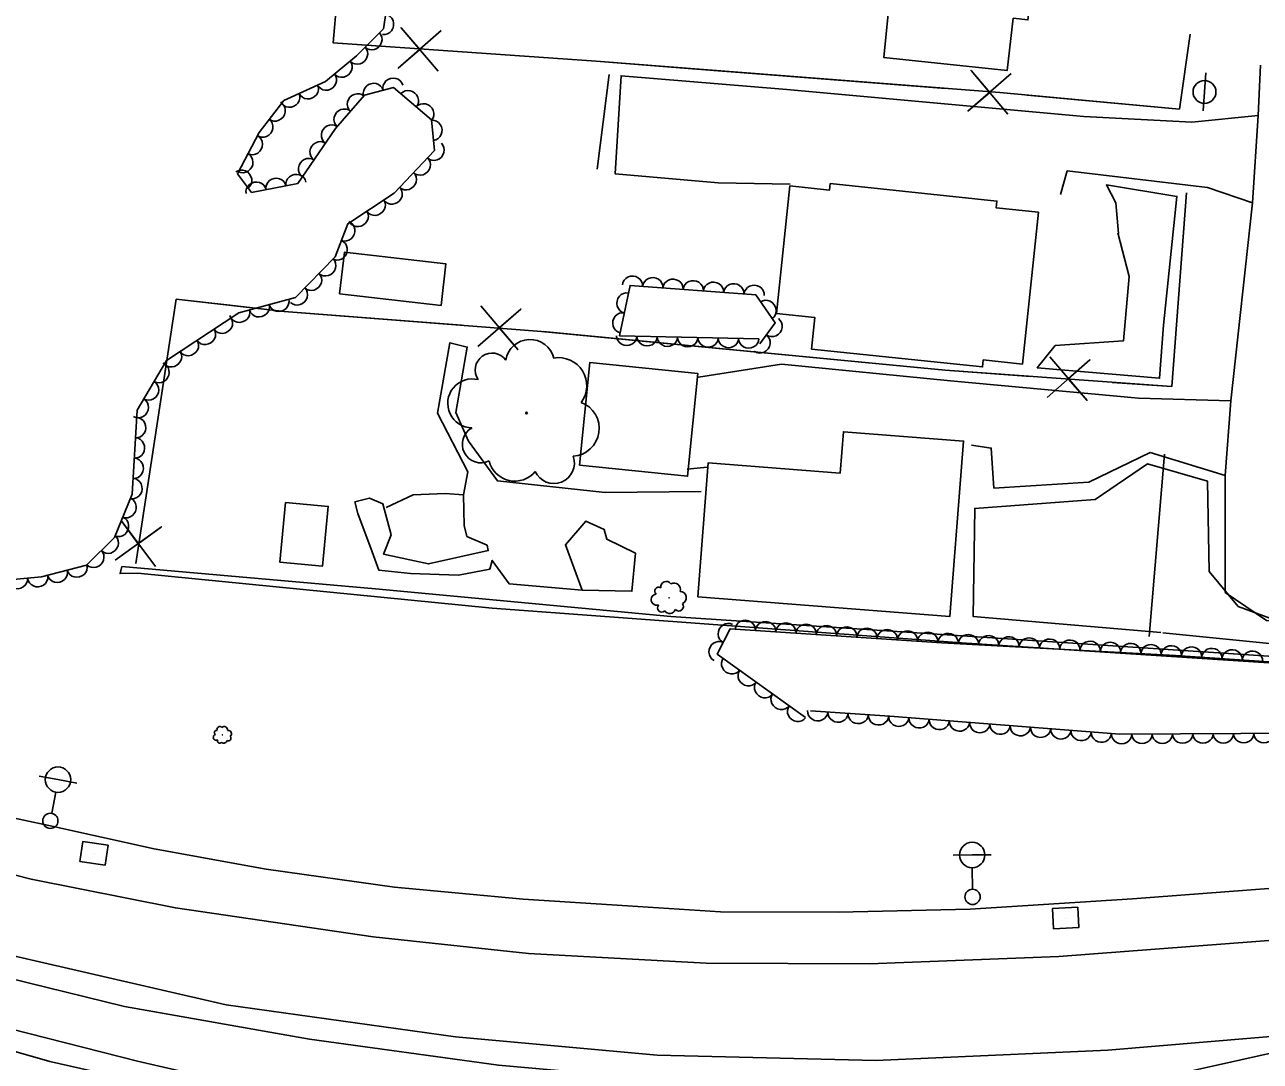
# Model space of a CAD drawing. Extents: x 1722896 to 1754269, y 648279 to 666297.
# Drawn here: x 1747342 to 1747585.2, y 652636 to 652840.1 of the extents above; entities that cross this region are included whole.
import ezdxf

# ---------------------------------------------------------------- set-up
doc = ezdxf.new("R2010")
doc.units = 0
for name, color, linetype in [('DESIGN - CENTERLINE - Proposed', 7, 'Continuous'), ('DESIGN - CENTERLINE - Proposed Text', 7, 'Continuous'), ('DESIGN - SCRATCH - User 1', 7, 'Continuous'), ('SURVEY - CENTERLINE - Existing Roads', 7, 'Continuous'), ('SURVEY - CENTERLINE - Preliminary Text', 7, 'Continuous'), ('SURVEY - DRAINAGE - Natural Features', 7, 'Continuous'), ('SURVEY - DTM - Breaklines', 7, 'Continuous'), ('SURVEY - VEGETATION - Features with Text', 7, 'Continuous')]:
    doc.layers.add(name, color=color, linetype=linetype)

msp = doc.modelspace()

# ---------------------------------------------------------------- linework, layer by layer
at = {"layer": 'DESIGN - CENTERLINE - Proposed'}
for points in [[(1747244.89, 652670.75), (1747252.42, 652668.15), (1747293.29, 652655.77), (1747335.47, 652643.32), (1747364.14, 652636.09), (1747389.23, 652630.31), (1747396.48, 652629.32), (1747406.5, 652628.49), (1747404.31, 652619.7), (1747397.06, 652605.44), (1747388.11, 652602.55)], [(1747388.11, 652602.55), (1747396.92, 652620.79), (1747394.19, 652625), (1747375.96, 652629.41), (1747346.89, 652635.99), (1747303.55, 652648.42), (1747244.31, 652666.36), (1747244.02, 652666.46)]]:
    msp.add_lwpolyline(points, dxfattribs=at)
at = {"layer": 'DESIGN - CENTERLINE - Proposed Text'}
for points in [[(1747406.28, 652877.91), (1747402.65, 652836.51), (1747454.48, 652832.88), (1747533.9, 652826.7), (1747569.28, 652823.45), (1747571.36, 652838.17)], [(1747406.28, 652877.91), (1747402.65, 652836.51), (1747411.07, 652835.92)], [(1747514.16, 652864.69), (1747511.08, 652833.61), (1747535.39, 652831.06), (1747536.56, 652841.34), (1747539.46, 652841), (1747540.08, 652846.11), (1747536.69, 652846.65), (1747537.45, 652849.84), (1747514.16, 652864.69)], [(1747423.92, 652838.93), (1747415.48, 652831.5), (1747419.75, 652835.21), (1747416.04, 652839.48), (1747423.36, 652830.95)], [(1747539.3, 652826.2), (1747569.28, 652823.45), (1747571.36, 652838.17)], [(1747427.14, 652834.79), (1747454.48, 652832.88), (1747473.41, 652831.4)], [(1747457, 652830.29), (1747454.63, 652811.61)], [(1747473.41, 652831.4), (1747523.26, 652827.52)], [(1747536.12, 652830.43), (1747527.63, 652823.07), (1747531.93, 652826.75), (1747528.25, 652831.05), (1747535.5, 652822.46)], [(1747570.68, 652806.96), (1747567.77, 652768.82), (1747523.14, 652772.04), (1747443.69, 652779.68), (1747393.04, 652783.63), (1747371.8, 652786.04), (1747363.83, 652734.03)], [(1747570.68, 652806.96), (1747567.77, 652768.82), (1747556.05, 652769.66)], [(1747381.73, 652784.91), (1747371.8, 652786.04), (1747365.74, 652746.5)], [(1747427.96, 652780.91), (1747393.04, 652783.63), (1747381.73, 652784.91)], [(1747431.14, 652776.74), (1747439.64, 652784.1), (1747435.34, 652780.43), (1747439.02, 652776.13), (1747431.76, 652784.72)], [(1747493.78, 652774.86), (1747444.01, 652779.65)], [(1747475.15, 652748.17), (1747456.21, 652747.97), (1747435.01, 652750.26), (1747429.35, 652758.06), (1747426.86, 652763.73), (1747429.07, 652776.62), (1747425.67, 652777.45), (1747423.24, 652763.58), (1747429.19, 652752.05), (1747428.34, 652747.56), (1747428.46, 652741.49), (1747429.02, 652739.33), (1747433, 652737.59)], [(1747540, 652770.82), (1747523.14, 652772.04), (1747493.78, 652774.86)], [(1747543.21, 652766.68), (1747551.66, 652774.09), (1747547.38, 652770.39), (1747551.09, 652766.11), (1747543.78, 652774.66)], [(1747563.29, 652719.67), (1747566.32, 652755.53)], [(1747563.29, 652719.67), (1747566.32, 652755.53)], [(1747433, 652737.59), (1747433.2, 652736.55), (1747421.45, 652733.94), (1747412.61, 652735.83), (1747414.07, 652739.64), (1747412.48, 652745.77), (1747409.81, 652746.9), (1747406.93, 652746.15), (1747407.56, 652743.87), (1747410.33, 652736.33), (1747411.69, 652732.68), (1747417.91, 652732.04), (1747427.33, 652731.69), (1747433.54, 652732.91), (1747434, 652734.63), (1747437.3, 652730.04), (1747451.68, 652728.77)], [(1747367.68, 652733.45), (1747360.97, 652742.47), (1747364.32, 652737.91), (1747368.88, 652741.26), (1747359.78, 652734.66)]]:
    msp.add_lwpolyline(points, dxfattribs=at)
for points in [[(1747496.86, 652776.23), (1747530.51, 652772.7), (1747530.65, 652774.07), (1747538.38, 652773.26), (1747541.51, 652803.15), (1747533.19, 652804.02), (1747533.33, 652805.35), (1747500.52, 652808.79), (1747500.39, 652807.52), (1747492.58, 652808.34), (1747489.95, 652783.21), (1747497.51, 652782.42)], [(1747403.96, 652787.07), (1747423.92, 652784.8), (1747424.85, 652793.02), (1747404.9, 652795.29)], [(1747451.17, 652753.38), (1747472.44, 652751.2), (1747474.5, 652771.41), (1747453.24, 652773.58)], [(1747474.45, 652727.46), (1747524.1, 652723.6), (1747526.78, 652758.11), (1747503.14, 652759.95), (1747502.51, 652751.8), (1747476.5, 652753.82)], [(1747393.27, 652746.04), (1747392.15, 652734.29), (1747400.6, 652733.49), (1747401.71, 652745.24)]]:
    msp.add_lwpolyline(points, close=True, dxfattribs=at)
at = {"layer": 'DESIGN - SCRATCH - User 1'}
for points in [[(1747752.74, 652730.56), (1747671.95, 652720.63), (1747611.07, 652712.92), (1747526.38, 652718.43), (1747434.01, 652725.22), (1747364.2, 652732.09), (1747360.73, 652732.03), (1747361.1, 652733.41)], [(1747361.1, 652733.41), (1747411.02, 652729), (1747469.16, 652723.6), (1747609.56, 652714.24), (1747642.28, 652718.49), (1747751.63, 652731.95)]]:
    msp.add_lwpolyline(points, dxfattribs=at)
at = {"layer": 'SURVEY - CENTERLINE - Existing Roads'}
for points in [[(1747413.14, 652745.05), (1747418.45, 652747.52), (1747424.76, 652747.77), (1747428.34, 652747.56)], [(1747451.68, 652728.77), (1747448.4, 652737.67), (1747452.41, 652742.36), (1747456.06, 652740.73), (1747456.55, 652738.82), (1747462.18, 652736.08), (1747461.48, 652728.56), (1747451.68, 652728.77)]]:
    msp.add_lwpolyline(points, dxfattribs=at)
at = {"layer": 'SURVEY - CENTERLINE - Preliminary Text'}
for points in [[(1747584.76, 652822.17), (1747571.69, 652820.87), (1747550.43, 652822), (1747491.97, 652827.33), (1747459.36, 652830.01), (1747458.19, 652810.74), (1747478.47, 652808.95), (1747492.64, 652808.69)], [(1747585.26, 652832.08), (1747584.76, 652822.17), (1747583.65, 652805), (1747579.41, 652766.06), (1747578.27, 652751.33), (1747578.3, 652728.31), (1747586.42, 652722.77), (1747596.6, 652722.54), (1747603.56, 652727.7), (1747608.74, 652734.48), (1747608.85, 652745.22), (1747608.79, 652807.87), (1747608.9, 652823.36)], [(1747545.84, 652806.67), (1747547.2, 652811.27), (1747574.82, 652808.05), (1747583.65, 652805)], [(1747579.41, 652766.06), (1747561.23, 652766.58), (1747524.24, 652769.98), (1747490.97, 652773.24), (1747474.57, 652770.66)], [(1747528.31, 652757.33), (1747532.24, 652756.72), (1747532.76, 652748.85), (1747551.42, 652750.03), (1747563.52, 652755.87), (1747578.27, 652751.33)], [(1747472.39, 652752.56), (1747476.33, 652753)], [(1747256.55, 652709.18), (1747261.67, 652707.08), (1747302.46, 652694.35), (1747331.88, 652685.6), (1747346.73, 652682.44), (1747367.42, 652677.83), (1747389.5, 652673.82), (1747414.75, 652670.34), (1747440.09, 652667.94), (1747460.62, 652666.61), (1747478.95, 652665.45), (1747502.16, 652665.38), (1747528.06, 652665.98), (1747560.04, 652668.02), (1747592.06, 652670.41), (1747645.45, 652675.72), (1747677.79, 652679.5), (1747757.7, 652688.42)], [(1747256.37, 652698.33), (1747262.42, 652695.93), (1747286.22, 652688.13), (1747314.6, 652679.17), (1747343.26, 652671.9), (1747371.62, 652666.23), (1747410.54, 652660.54), (1747441.13, 652657.24), (1747476.13, 652655.35), (1747508.25, 652655.22), (1747545.52, 652656.63), (1747591.18, 652660.15), (1747643.68, 652665.03), (1747687.7, 652670.21), (1747760.09, 652678.34)], [(1747633.16, 652647.89), (1747593.49, 652641.41), (1747555.16, 652638.22), (1747509.49, 652636.2), (1747466.49, 652637.25), (1747426.76, 652640.82), (1747381.64, 652647.17), (1747328.01, 652659.48), (1747274.56, 652675.89), (1747248.26, 652685.41)], [(1747204.75, 652546.16), (1747221.02, 652551.47), (1747269.79, 652566.39), (1747354.08, 652591.34), (1747387.92, 652601.91), (1747398.26, 652604.93), (1747429.59, 652614.95), (1747478.22, 652630.72), (1747477.88, 652632.03), (1747465.33, 652632.56), (1747435.26, 652635.27), (1747398.05, 652640.38), (1747361.61, 652646.82), (1747315.36, 652658.16), (1747264.23, 652674.62), (1747246.95, 652680.91)], [(1747464.4, 652607.84), (1747500.26, 652616.91), (1747536.63, 652625.99), (1747572.84, 652634.39), (1747633.16, 652647.89)]]:
    msp.add_lwpolyline(points, dxfattribs=at)
at = {"layer": 'SURVEY - DRAINAGE - Natural Features'}
for p, q in [((1747355.6, 652676.97), (1747355.6, 652676.97)), ((1747546.87, 652664.23), (1747546.87, 652664.23))]:
    msp.add_line(p, q, dxfattribs=at)
for points in [[(1747352.83, 652675.36), (1747353.42, 652679.32), (1747358.37, 652678.57), (1747357.77, 652674.62), (1747352.83, 652675.36)], [(1747544.48, 652662.09), (1747544.26, 652666.09), (1747549.26, 652666.36), (1747549.47, 652662.36), (1747544.48, 652662.09)]]:
    msp.add_lwpolyline(points, dxfattribs=at)
at = {"layer": 'SURVEY - DTM - Breaklines'}
for p, q in [((1747574.21, 652826.83), (1747574.5, 652830.56)), ((1747574.21, 652826.83), (1747573.93, 652823.09)), ((1747348.51, 652691.47), (1747344.83, 652692.16)), ((1747348.51, 652691.47), (1747352.2, 652690.79)), ((1747347.28, 652684.84), (1747348.06, 652689.02)), ((1747528.48, 652676.64), (1747524.73, 652676.6)), ((1747528.48, 652676.64), (1747532.23, 652676.68)), ((1747528.55, 652669.89), (1747528.5, 652674.14))]:
    msp.add_line(p, q, dxfattribs=at)
for centre, radius in [((1747574.21, 652826.83), 2.25), ((1747348.51, 652691.47), 2.5), ((1747347.01, 652683.36), 1.5), ((1747528.48, 652676.64), 2.5), ((1747528.56, 652668.39), 1.5)]:
    msp.add_circle(centre, radius, dxfattribs=at)
at = {"layer": 'SURVEY - VEGETATION - Features with Text'}
for points in [[(1747414.61, 652852.74), (1747412.58, 652839.24), (1747407.26, 652833.94), (1747401.18, 652828.9), (1747392.98, 652825.17), (1747388.12, 652818.85), (1747383.82, 652810.69), (1747386.62, 652807.04), (1747395.72, 652808.8), (1747403.11, 652819.63), (1747408.84, 652826.17), (1747414.59, 652827.7), (1747422.03, 652821.35), (1747422.65, 652815.33), (1747414.71, 652806.9), (1747405.6, 652800.89), (1747403.08, 652794.4), (1747395.28, 652786.39), (1747384.12, 652783.33), (1747369.9, 652773.96), (1747364.12, 652764.19), (1747363.13, 652747.68), (1747359.66, 652739.1), (1747354.1, 652733.66), (1747345.25, 652731.36), (1747331.27, 652730.08)], [(1747557.27, 652798.98), (1747556.76, 652804.98), (1747554.91, 652808.52), (1747568.78, 652806.27), (1747566.12, 652780.94), (1747565.36, 652770.49), (1747541.28, 652772.55), (1747544.84, 652776.89), (1747558.25, 652777.82), (1747559.41, 652790.51), (1747557.17, 652799.13)], [(1747486.48, 652778.24), (1747459.08, 652778.84), (1747461.13, 652788.74), (1747485.88, 652786.89), (1747489.72, 652781.38), (1747486.7, 652777.26)], [(1747565.62, 652720.46), (1747528.66, 652723.61), (1747528.97, 652744.85), (1747552.66, 652746.62), (1747562.97, 652753.6), (1747574.83, 652750.2), (1747575.15, 652732.41), (1747580.86, 652725.53), (1747592.09, 652721.41), (1747608.62, 652726.72), (1747616.07, 652721.26), (1747608.73, 652716.13), (1747565.99, 652720.34)], [(1747495.69, 652703.67), (1747478.3, 652716.18), (1747480.82, 652721.15), (1747522.51, 652718.43), (1747568.47, 652715.92), (1747612.99, 652712.86), (1747593.33, 652700.65), (1747557.54, 652700.43), (1747512.24, 652703.96), (1747496.66, 652705.01)]]:
    msp.add_lwpolyline(points, dxfattribs=at)
for centre, radius in [((1747440.75, 652763.64), 0.169), ((1747468.82, 652727.28), 0.0383), ((1747380.91, 652700.29), 0.0205)]:
    msp.add_circle(centre, radius, dxfattribs=at)
for centre, radius, start, end in [((1747441.42, 652773.27), 4.83, 13.8566, 170.6455), ((1747433.96, 652772.11), 3.32, 35.9728, 214.7184), ((1747447.1, 652769.02), 5.51, 322.9094, 100.4336), ((1747430.06, 652765.53), 4.82, 75.9934, 269.4131), ((1747449.59, 652760.57), 5.47, 273.8052, 69.6437), ((1747431.77, 652757.49), 3.67, 118.6121, 295.9313), ((1747446.14, 652753.79), 4.04, 204.0581, 19.0584), ((1747438.43, 652755.43), 5.2, 193.8992, 320.7448), ((1747468.25, 652729.4), 1.1, 32.9707, 189.7596), ((1747469.78, 652728.91), 1.25, 342.0235, 119.5477), ((1747466.39, 652726.9), 1.1, 95.1076, 288.5272), ((1747466.73, 652728.6), 0.754, 55.0869, 233.8325), ((1747470.95, 652727.28), 1.24, 292.9193, 88.7578), ((1747467.35, 652725.3), 0.834, 137.7262, 315.0454), ((1747470.71, 652725.57), 0.917, 223.1722, 38.1725), ((1747468.93, 652725.35), 1.18, 213.0133, 339.8589), ((1747379.67, 652700.75), 0.402, 66.8079, 245.5535), ((1747380.38, 652701.34), 0.586, 44.6917, 201.4806), ((1747381.23, 652701.25), 0.668, 353.7445, 131.2687), ((1747382.02, 652700.52), 0.664, 304.6403, 100.4788), ((1747379.67, 652699.82), 0.585, 106.8286, 300.2483), ((1747380.35, 652699.09), 0.445, 149.4472, 326.7664), ((1747381.17, 652699.29), 0.631, 224.7343, 351.58), ((1747382.08, 652699.6), 0.489, 234.8932, 49.8935)]:
    msp.add_arc(centre, radius, start, end, dxfattribs=at)
for centre, major_axis in [((1747412.71, 652840.12), (-0.3, -1.98)), ((1747410.37, 652837.05), (-1.42, -1.41)), ((1747407.54, 652834.23), (-1.42, -1.41)), ((1747404.49, 652831.64), (-1.54, -1.28)), ((1747401.41, 652829.09), (-1.54, -1.28)), ((1747414.46, 652827.67), (1.93, 0.51)), ((1747397.81, 652827.36), (-1.82, -0.83)), ((1747410.6, 652826.64), (1.93, 0.51)), ((1747417.53, 652825.19), (1.52, -1.3)), ((1747394.17, 652825.71), (-1.82, -0.83)), ((1747407.4, 652824.53), (1.32, 1.5)), ((1747391.34, 652823.03), (-1.22, -1.58)), ((1747404.77, 652821.52), (1.32, 1.5)), ((1747420.58, 652822.59), (1.52, -1.3)), ((1747388.9, 652819.86), (-1.22, -1.58)), ((1747402.27, 652818.4), (1.13, 1.65)), ((1747422.24, 652819.27), (0.2, -1.99)), ((1747386.85, 652816.44), (-0.93, -1.77)), ((1747400.02, 652815.1), (1.13, 1.65)), ((1747422.62, 652815.3), (-1.37, -1.46)), ((1747384.99, 652812.9), (-0.93, -1.77)), ((1747397.77, 652811.79), (1.13, 1.65)), ((1747419.88, 652812.39), (-1.37, -1.46)), ((1747384.74, 652809.5), (1.22, -1.59)), ((1747395.36, 652808.72), (1.96, 0.38)), ((1747417.14, 652809.48), (-1.37, -1.46)), ((1747387.5, 652807.21), (1.96, 0.38)), ((1747391.43, 652807.97), (1.96, 0.38)), ((1747410.99, 652804.45), (-1.67, -1.1)), ((1747414.33, 652806.65), (-1.67, -1.1)), ((1747407.65, 652802.24), (-1.67, -1.1)), ((1747405.04, 652799.45), (-0.72, -1.86)), ((1747403.59, 652795.72), (-0.72, -1.86)), ((1747401.28, 652792.55), (-1.4, -1.43)), ((1747398.49, 652789.69), (-1.4, -1.43)), ((1747461.61, 652788.71), (1.99, -0.15)), ((1747465.6, 652788.41), (1.99, -0.15)), ((1747469.58, 652788.11), (1.99, -0.15)), ((1747473.57, 652787.81), (1.99, -0.15)), ((1747477.56, 652787.51), (1.99, -0.15)), ((1747481.55, 652787.21), (1.99, -0.15)), ((1747485.54, 652786.91), (1.99, -0.15)), ((1747392, 652785.49), (-1.93, -0.53)), ((1747395.7, 652786.82), (-1.4, -1.43)), ((1747460.41, 652785.29), (0.41, 1.96)), ((1747487.97, 652783.88), (1.14, -1.64)), ((1747384.29, 652783.37), (-1.93, -0.53)), ((1747388.14, 652784.43), (-1.93, -0.53)), ((1747459.6, 652781.38), (0.41, 1.96)), ((1747380.92, 652781.22), (-1.67, -1.1)), ((1747489.16, 652780.61), (-1.18, -1.61)), ((1747377.58, 652779.02), (-1.67, -1.1)), ((1747460.49, 652778.81), (-2, 0.04)), ((1747464.48, 652778.72), (-2, 0.04)), ((1747468.48, 652778.63), (-2, 0.04)), ((1747472.48, 652778.54), (-2, 0.04)), ((1747486.79, 652777.39), (-1.18, -1.61)), ((1747374.24, 652776.82), (-1.67, -1.1)), ((1747476.48, 652778.46), (-2, 0.04)), ((1747480.48, 652778.37), (-2, 0.04)), ((1747484.48, 652778.28), (-2, 0.04)), ((1747370.9, 652774.62), (-1.67, -1.1)), ((1747368.48, 652771.55), (-1.02, -1.72)), ((1747366.44, 652768.11), (-1.02, -1.72)), ((1747364.41, 652764.66), (-1.02, -1.72)), ((1747363.92, 652760.75), (-0.12, -2)), ((1747363.68, 652756.75), (-0.12, -2)), ((1747363.44, 652752.76), (-0.12, -2)), ((1747363.2, 652748.77), (-0.12, -2)), ((1747362.04, 652744.98), (-0.75, -1.85)), ((1747360.54, 652741.27), (-0.75, -1.85)), ((1747358.48, 652737.94), (-1.43, -1.4)), ((1747355.62, 652735.15), (-1.43, -1.4)), ((1747348.41, 652732.19), (-1.94, -0.5)), ((1747352.28, 652733.19), (-1.94, -0.5)), ((1747340.53, 652730.93), (-1.99, -0.18)), ((1747344.52, 652731.3), (-1.99, -0.18)), ((1747483.82, 652720.95), (2, -0.13)), ((1747487.81, 652720.69), (2, -0.13)), ((1747480.37, 652720.26), (0.9, 1.78)), ((1747491.8, 652720.43), (2, -0.13)), ((1747495.79, 652720.17), (2, -0.13)), ((1747499.79, 652719.91), (2, -0.13)), ((1747503.78, 652719.65), (2, -0.13)), ((1747507.77, 652719.39), (2, -0.13)), ((1747511.76, 652719.13), (2, -0.13)), ((1747515.75, 652718.87), (2, -0.13)), ((1747519.74, 652718.61), (2, -0.13)), ((1747523.74, 652718.37), (2, -0.11)), ((1747478.56, 652716.7), (0.9, 1.78)), ((1747527.73, 652718.15), (2, -0.11)), ((1747531.72, 652717.93), (2, -0.11)), ((1747535.72, 652717.71), (2, -0.11)), ((1747539.71, 652717.49), (2, -0.11)), ((1747543.71, 652717.27), (2, -0.11)), ((1747547.7, 652717.06), (2, -0.11)), ((1747551.69, 652716.84), (2, -0.11)), ((1747555.69, 652716.62), (2, -0.11)), ((1747559.68, 652716.4), (2, -0.11)), ((1747563.68, 652716.18), (2, -0.11)), ((1747567.67, 652715.96), (2, -0.11)), ((1747481.08, 652714.18), (-1.62, 1.17)), ((1747571.66, 652715.7), (2, -0.14)), ((1747575.65, 652715.43), (2, -0.14)), ((1747579.64, 652715.15), (2, -0.14)), ((1747583.63, 652714.88), (2, -0.14)), ((1747484.33, 652711.84), (-1.62, 1.17)), ((1747487.57, 652709.51), (-1.62, 1.17)), ((1747490.82, 652707.17), (-1.62, 1.17)), ((1747494.07, 652704.83), (-1.62, 1.17)), ((1747498.07, 652704.92), (-2, 0.13)), ((1747502.06, 652704.65), (-2, 0.13)), ((1747506.05, 652704.38), (-2, 0.13)), ((1747510.04, 652704.11), (-2, 0.13)), ((1747514.03, 652703.83), (-1.99, 0.16)), ((1747518.02, 652703.51), (-1.99, 0.16)), ((1747522.01, 652703.2), (-1.99, 0.16)), ((1747525.99, 652702.89), (-1.99, 0.16)), ((1747529.98, 652702.58), (-1.99, 0.16)), ((1747533.97, 652702.27), (-1.99, 0.16)), ((1747537.96, 652701.96), (-1.99, 0.16)), ((1747541.95, 652701.65), (-1.99, 0.16)), ((1747545.93, 652701.34), (-1.99, 0.16)), ((1747549.92, 652701.03), (-1.99, 0.16)), ((1747553.91, 652700.71), (-1.99, 0.16)), ((1747557.9, 652700.43), (-2, -0.01)), ((1747561.9, 652700.46), (-2, -0.01)), ((1747565.9, 652700.48), (-2, -0.01)), ((1747569.9, 652700.51), (-2, -0.01)), ((1747573.9, 652700.53), (-2, -0.01)), ((1747577.9, 652700.56), (-2, -0.01)), ((1747581.9, 652700.58), (-2, -0.01)), ((1747585.9, 652700.6), (-2, -0.01))]:
    msp.add_ellipse(centre, major_axis=major_axis, ratio=0.940188, start_param=0, end_param=3.141593, dxfattribs=at)

doc.saveas('drawing.dxf')
